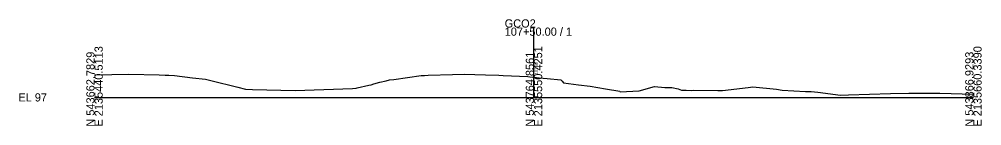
# Model space of a CAD drawing. Extents: x -14327 to 8886, y -10 to 39048.
# Drawn here: x 3974.3 to 4302.8, y 34990.3 to 35026.7 of the extents above; entities that cross this region are included whole.
import ezdxf

# ---------------------------------------------------------------- set-up
doc = ezdxf.new("R2010")
doc.units = 0
for name, color, linetype in [('RD_GPK_XS_Cell', 7, 'Continuous'), ('RD_XS_ExGround', 7, 'Continuous'), ('RD_XS_TX_Elev_EX', 7, 'Continuous')]:
    doc.layers.add(name, color=color, linetype=linetype)

msp = doc.modelspace()

# ---------------------------------------------------------------- linework, layer by layer
at = {"layer": 'RD_GPK_XS_Cell'}
for p, q in [((4150, 35000), (4150, 35023.85)), ((4000, 35000), (4150, 35000)), ((4150, 35000), (4300, 35000))]:
    msp.add_line(p, q, dxfattribs=at)
at = {"layer": 'RD_XS_ExGround'}
for p, q in [((4000, 35007.65), (4000.1, 35007.66)), ((4000.1, 35007.66), (4011.74, 35007.93)), ((4011.74, 35007.93), (4022.1, 35007.65)), ((4022.1, 35007.65), (4024.06, 35007.6)), ((4024.06, 35007.6), (4025.34, 35007.55)), ((4025.34, 35007.55), (4027.26, 35007.47)), ((4027.26, 35007.47), (4033.46, 35006.73)), ((4033.46, 35006.73), (4037.91, 35006.17)), ((4037.91, 35006.17), (4039.66, 35005.79)), ((4039.66, 35005.79), (4048.9, 35003.46)), ((4095.36, 35004.62), (4097.33, 35005.21)), ((4097.33, 35005.21), (4099.57, 35005.67)), ((4099.57, 35005.67), (4100.7, 35005.94)), ((4100.7, 35005.94), (4102.22, 35006.12)), ((4102.22, 35006.12), (4111.52, 35007.47)), ((4111.52, 35007.47), (4112.68, 35007.51)), ((4112.68, 35007.51), (4113.9, 35007.55)), ((4113.9, 35007.55), (4122.2, 35007.81)), ((4122.2, 35007.81), (4126.16, 35007.95)), ((4126.16, 35007.95), (4133.43, 35007.72)), ((4133.43, 35007.72), (4138.06, 35007.58)), ((4138.06, 35007.58), (4139.44, 35007.52)), ((4139.44, 35007.52), (4147.88, 35007.13)), ((4147.88, 35007.13), (4148.62, 35007.04)), ((4148.62, 35007.04), (4150, 35006.86)), ((4150, 35006.86), (4151.81, 35006.64)), ((4151.81, 35006.64), (4154.49, 35006.43)), ((4154.49, 35006.43), (4159.17, 35005.99)), ((4159.17, 35005.99), (4159.59, 35005.56)), ((4159.59, 35005.56), (4160.1, 35004.92)), ((4048.9, 35003.46), (4051.55, 35002.79)), ((4051.55, 35002.79), (4053.93, 35002.71)), ((4053.93, 35002.71), (4068.51, 35002.3)), ((4068.51, 35002.3), (4088.07, 35003.05)), ((4088.07, 35003.05), (4089.28, 35003.11)), ((4089.28, 35003.11), (4089.7, 35003.21)), ((4089.7, 35003.21), (4093.64, 35004.15)), ((4093.64, 35004.15), (4094.48, 35004.33)), ((4094.48, 35004.33), (4095.36, 35004.62)), ((4160.1, 35004.92), (4165.2, 35004.24)), ((4165.2, 35004.24), (4169.17, 35003.79)), ((4169.17, 35003.79), (4174.45, 35002.96)), ((4174.45, 35002.96), (4179.33, 35002.1)), ((4179.33, 35002.1), (4179.44, 35001.88)), ((4179.44, 35001.88), (4185.94, 35002.25)), ((4185.94, 35002.25), (4191.19, 35003.76)), ((4191.19, 35003.76), (4194.65, 35003.33)), ((4194.65, 35003.33), (4197.04, 35003.35)), ((4197.04, 35003.35), (4199.19, 35002.9)), ((4199.19, 35002.9), (4200.4, 35002.51)), ((4200.4, 35002.51), (4202, 35002.47)), ((4202, 35002.47), (4203.83, 35002.4)), ((4203.83, 35002.4), (4204.51, 35002.51)), ((4204.51, 35002.51), (4212.78, 35002.33)), ((4212.78, 35002.33), (4213.43, 35002.33)), ((4213.43, 35002.33), (4214.38, 35002.32)), ((4214.38, 35002.32), (4223.15, 35003.41)), ((4223.15, 35003.41), (4224.65, 35003.6)), ((4224.65, 35003.6), (4232.73, 35002.76)), ((4232.73, 35002.76), (4234.66, 35002.5)), ((4234.66, 35002.5), (4242.65, 35002.03)), ((4242.65, 35002.03), (4244.67, 35001.97)), ((4244.67, 35001.97), (4246.88, 35001.74)), ((4246.88, 35001.74), (4254.67, 35000.79)), ((4254.67, 35000.79), (4257.39, 35000.9)), ((4257.39, 35000.9), (4271.71, 35001.33)), ((4271.71, 35001.33), (4277.98, 35001.4)), ((4277.98, 35001.4), (4284.69, 35001.42)), ((4284.69, 35001.42), (4288.56, 35001.43)), ((4288.56, 35001.43), (4300, 35001.09))]:
    msp.add_line(p, q, dxfattribs=at)

# ---------------------------------------------------------------- texts
at = {"layer": 'RD_GPK_XS_Cell'}
for s, p in [('GCO2', (4140, 35023.85)), ('107+50.00 / 1', (4140, 35021.05)), ('EL 97', (3974, 34998.6))]:
    msp.add_text(s, height=2.8, dxfattribs=at).set_placement(p)
for s, p in [('N 543662.7829', (4000, 34990)), ('E 2135440.5113', (4002.8, 34990)), ('N 543764.8561', (4150, 34990)), ('E 2135550.4251', (4152.8, 34990)), ('N 543866.9293', (4300, 34990)), ('E 2135660.3390', (4302.8, 34990))]:
    msp.add_text(s, height=2.8, rotation=90, dxfattribs=at).set_placement(p)
at = {"layer": 'RD_XS_TX_Elev_EX'}
msp.add_text('103.86', height=1, rotation=90, dxfattribs=at).set_placement((4151.25, 35007.86))

doc.saveas('drawing.dxf')
